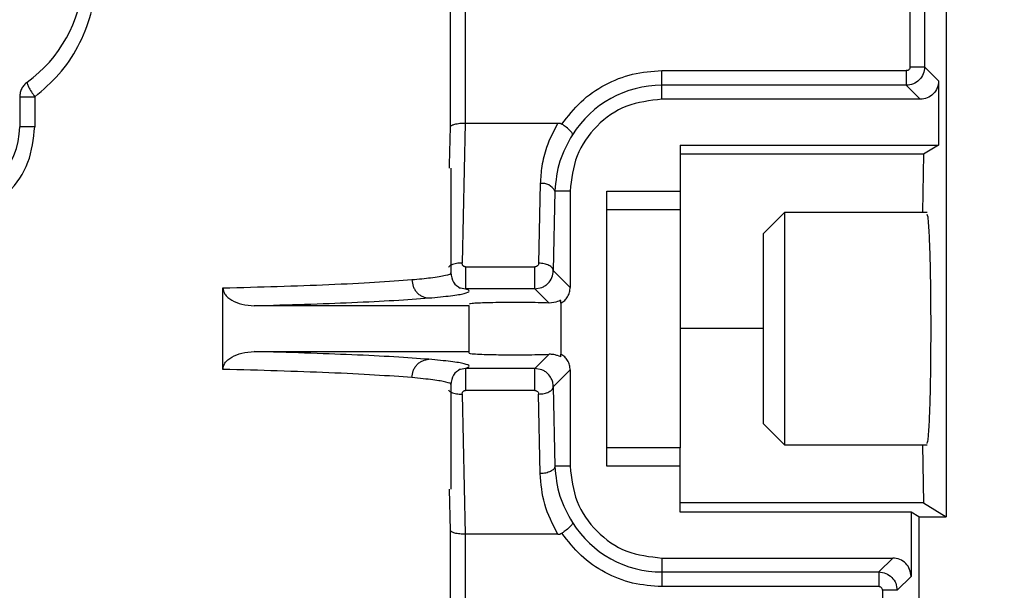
# Model space of a CAD drawing. Header units: inches. Extents: x 170 to 312, y 215 to 248.
# Tile 469 of 529: x 280.6124 to 280.7444, y 224.6599 to 224.7364. Entities that reach past the tile are written whole.
import ezdxf

# ---------------------------------------------------------------- set-up
doc = ezdxf.new("R2010")
doc.units = ezdxf.units.IN
doc.header["$LTSCALE"] = 0.25
doc.header["$MEASUREMENT"] = 0
doc.layers.add('ANNOTATIONS', color=1, linetype='Continuous')
doc.layers.add('MOTOR RH', color=7, linetype='Continuous')
doc.styles.add('ARIAL', font='arial.ttf', dxfattribs={"height": 0.09375})
doc.dimstyles.new('STANDARD$0', dxfattribs={"dimtxt": 0.09375, "dimasz": 0.09375, "dimexe": 0.03125, "dimexo": 0.046875, "dimgap": 0.09, "dimtad": 0, "dimtih": 1, "dimtoh": 1, "dimdec": 4, "dimzin": 0, "dimdsep": 46, "dimtxsty": 'ARIAL', "dimcen": 0.09, "dimadec": 0, "dimazin": 0, "dimtfac": 1, "dimtdec": 4, "dimtofl": 0, "dimtmove": 0, "dimatfit": 1, "dimfxl": 1, "dimtolj": 1, "dimtzin": 0, "dimarcsym": 0})

# ---------------------------------------------------------------- blocks, each defined once
blk = doc.blocks.new('*D226')
at = {"layer": 'ANNOTATIONS', "color": 0, "lineweight": -2, "transparency": 16777216}
for p, q in [((279.8725205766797, 223.8186622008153), (279.8725205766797, 225.2665192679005)), ((280.9577080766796, 224.6654394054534), (280.9577080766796, 225.2665192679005)), ((279.9662705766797, 225.2352692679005), (280.1797344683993, 225.2352692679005)), ((280.8639580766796, 225.2352692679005), (280.7499544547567, 225.2352692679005))]:
    blk.add_line(p, q, dxfattribs=at)
at = {"layer": 'ANNOTATIONS', "color": 0, "transparency": 16777216}
for points in [[(279.9662705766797, 225.2508942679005), (279.9662705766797, 225.2196442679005), (279.8725205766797, 225.2352692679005)], [(280.8639580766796, 225.2508942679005), (280.8639580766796, 225.2196442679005), (280.9577080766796, 225.2352692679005)]]:
    blk.add_solid(points, dxfattribs=at)
at = {"layer": 'defpoints', "color": 0, "transparency": 16777216}
for p in [(279.8725205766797, 225.2352692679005), (280.9577080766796, 224.6185644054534), (279.8725205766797, 223.7717872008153)]:
    blk.add_point(p, dxfattribs=at)
at = {"layer": 'ANNOTATIONS', "color": 0, "transparency": 16777216, "insert": (280.464844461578, 225.2352692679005), "char_height": 0.09375, "attachment_point": 5, "style": 'ARIAL'}
blk.add_mtext('\\A1;16 1/8"', dxfattribs=at)
blk = doc.blocks.new('*D227')
at = {"layer": 'ANNOTATIONS', "color": 0, "lineweight": -2, "transparency": 16777216}
for p, q in [((279.8725205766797, 223.8186622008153), (279.8725205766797, 225.5464032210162)), ((281.1925573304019, 225.1001155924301), (281.1925573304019, 225.5464032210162)), ((279.9662705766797, 225.5151532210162), (280.2474289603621, 225.5151532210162)), ((281.0988073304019, 225.5151532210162), (280.8176489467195, 225.5151532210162))]:
    blk.add_line(p, q, dxfattribs=at)
at = {"layer": 'ANNOTATIONS', "color": 0, "transparency": 16777216}
for points in [[(279.9662705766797, 225.5307782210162), (279.9662705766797, 225.4995282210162), (279.8725205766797, 225.5151532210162)], [(281.0988073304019, 225.5307782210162), (281.0988073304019, 225.4995282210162), (281.1925573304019, 225.5151532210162)]]:
    blk.add_solid(points, dxfattribs=at)
at = {"layer": 'defpoints', "color": 0, "transparency": 16777216}
for p in [(279.8725205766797, 225.5151532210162), (281.1925573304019, 225.0532405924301), (279.8725205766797, 223.7717872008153)]:
    blk.add_point(p, dxfattribs=at)
at = {"layer": 'ANNOTATIONS', "color": 0, "transparency": 16777216, "insert": (280.5325389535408, 225.5151532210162), "char_height": 0.09375, "attachment_point": 5, "style": 'ARIAL'}
blk.add_mtext('\\A1;18 1/2"', dxfattribs=at)

msp = doc.modelspace()

# ---------------------------------------------------------------- linework, layer by layer
at = {"layer": 'MOTOR RH'}
for p, q in [((280.7366211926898, 224.7762178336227), (280.7366211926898, 224.6697805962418)), ((280.6701127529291, 224.7220613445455), (280.6701127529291, 224.7733198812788)), ((280.6720791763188, 224.773319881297), (280.6720849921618, 224.7225888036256)), ((280.7317557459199, 224.7733196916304), (280.7317557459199, 224.7300995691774)), ((280.7337230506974, 224.7733196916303), (280.7337230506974, 224.7300995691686)), ((280.7317557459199, 224.7300995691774), (280.7337230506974, 224.7300995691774)), ((280.7337230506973, 224.7300995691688), (280.7355900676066, 224.7282325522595)), ((280.6984814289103, 224.7257734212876), (280.6984814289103, 224.7296077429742)), ((280.6984814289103, 224.7296077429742), (280.7312639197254, 224.7296077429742)), ((280.7312639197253, 224.7276404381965), (280.6984814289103, 224.7276404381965)), ((280.7312639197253, 224.7276404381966), (280.733130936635, 224.7257734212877)), ((280.7355900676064, 224.7282325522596), (280.7355900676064, 224.7196218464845)), ((280.6123593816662, 224.7260837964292), (280.6123593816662, 224.7220824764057)), ((280.6143883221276, 224.7260837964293), (280.6143883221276, 224.7220824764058)), ((280.7331309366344, 224.7257734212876), (280.6984814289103, 224.7257734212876)), ((280.6700162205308, 224.717001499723), (280.6701127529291, 224.7220613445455)), ((280.6720849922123, 224.7225888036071), (280.6717011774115, 224.7037924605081)), ((280.6720849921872, 224.7225888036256), (280.6845333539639, 224.7225888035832)), ((280.7009420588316, 224.7196218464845), (280.7355900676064, 224.7196218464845)), ((280.7009420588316, 224.7196218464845), (280.7009420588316, 224.7109900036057)), ((280.7355900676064, 224.7196218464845), (280.7335720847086, 224.7183915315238)), ((280.7335720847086, 224.7183915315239), (280.7009420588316, 224.7183915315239)), ((280.7335720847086, 224.7183915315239), (280.7334158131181, 224.7106405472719)), ((280.6700072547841, 224.7165315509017), (280.6700162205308, 224.717001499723)), ((280.6701841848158, 224.7165315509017), (280.6701841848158, 224.7025289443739)), ((280.682170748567, 224.7144545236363), (280.6819557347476, 224.7037899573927)), ((280.6841380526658, 224.7134702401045), (280.6839230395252, 224.7028057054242)), ((280.686178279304, 224.7134702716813), (280.6841380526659, 224.7134702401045)), ((280.686178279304, 224.7134702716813), (280.686178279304, 224.7005504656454)), ((280.6910995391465, 224.6765608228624), (280.6910995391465, 224.7134702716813)), ((280.6910995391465, 224.7134702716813), (280.7009420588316, 224.7134702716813)), ((280.6910995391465, 224.7109900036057), (280.7009420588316, 224.7109900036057)), ((280.7121083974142, 224.7077780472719), (280.7149708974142, 224.7106405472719)), ((280.7149708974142, 224.7106405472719), (280.7340433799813, 224.7106405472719)), ((280.7149708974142, 224.6793905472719), (280.7149708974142, 224.7106405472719)), ((280.7121083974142, 224.6822530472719), (280.7121083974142, 224.7077780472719)), ((280.6721661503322, 224.7033078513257), (280.6814541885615, 224.7033078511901)), ((280.683923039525, 224.7028057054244), (280.6861782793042, 224.7005504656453)), ((280.6396103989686, 224.6895494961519), (280.6396103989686, 224.7004815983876)), ((280.6712465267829, 224.7005332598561), (280.6721661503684, 224.7003562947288)), ((280.6814541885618, 224.700356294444), (280.6721661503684, 224.7003562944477)), ((280.6814541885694, 224.7003562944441), (280.6823644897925, 224.7005308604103)), ((280.6814541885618, 224.700356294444), (280.6833602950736, 224.6984501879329)), ((280.6726448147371, 224.6980913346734), (280.6438117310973, 224.6980913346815)), ((280.6726448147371, 224.6917249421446), (280.6726448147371, 224.6980913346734)), ((280.684947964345, 224.698420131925), (280.6849479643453, 224.698774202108)), ((280.6849479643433, 224.6984201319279), (280.6849479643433, 224.6916109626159)), ((280.7121083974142, 224.6950155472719), (280.7009420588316, 224.6950155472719)), ((280.6438117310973, 224.6919397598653), (280.6726448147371, 224.6919397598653)), ((280.6833602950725, 224.6915809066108), (280.6814541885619, 224.6896748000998)), ((280.6849479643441, 224.691256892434), (280.6849479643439, 224.6916109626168)), ((280.6721661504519, 224.6896747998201), (280.6712464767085, 224.6894978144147)), ((280.6814541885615, 224.6896748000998), (280.6721661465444, 224.6896748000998)), ((280.6823643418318, 224.6895002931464), (280.6814541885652, 224.6896748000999)), ((280.6861782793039, 224.6894806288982), (280.6839230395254, 224.6872253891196)), ((280.686178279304, 224.6894806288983), (280.686178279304, 224.6765608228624)), ((280.6701841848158, 224.6875006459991), (280.6701841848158, 224.6734995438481)), ((280.6717011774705, 224.6862386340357), (280.6720849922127, 224.6674422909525)), ((280.6814541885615, 224.6867232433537), (280.6721661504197, 224.6867232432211)), ((280.6821707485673, 224.6755765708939), (280.6819557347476, 224.6862411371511)), ((280.6839230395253, 224.6872253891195), (280.6841380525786, 224.6765608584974)), ((280.7149708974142, 224.6793905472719), (280.7121083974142, 224.6822530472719)), ((280.7009420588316, 224.679041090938), (280.6910995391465, 224.679041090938)), ((280.7009420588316, 224.6704092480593), (280.7009420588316, 224.679041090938)), ((280.7340433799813, 224.6793905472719), (280.7149708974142, 224.6793905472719)), ((280.7334158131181, 224.6793905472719), (280.7335720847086, 224.6716395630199)), ((280.686178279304, 224.6765608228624), (280.6841380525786, 224.6765608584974)), ((280.7009420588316, 224.6765608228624), (280.6910995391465, 224.6765608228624)), ((280.6701127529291, 224.6679697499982), (280.6700072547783, 224.6734995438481)), ((280.7335720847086, 224.6716395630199), (280.7009420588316, 224.6716395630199)), ((280.7335720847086, 224.6716395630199), (280.7366211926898, 224.6697805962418)), ((280.7318991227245, 224.6704092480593), (280.7009420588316, 224.6704092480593)), ((280.7329302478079, 224.6697805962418), (280.7318991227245, 224.6704092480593)), ((280.7318991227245, 224.6704092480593), (280.7318991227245, 224.6617985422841)), ((280.7329302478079, 224.6697805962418), (280.7366211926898, 224.6697805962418)), ((280.7329302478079, 224.6697805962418), (280.7329302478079, 224.5558496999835)), ((280.6701127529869, 224.590370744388), (280.6701127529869, 224.6679697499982)), ((280.672084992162, 224.6674422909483), (280.6720791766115, 224.5903707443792)), ((280.6845333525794, 224.6674422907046), (280.6720849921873, 224.6674422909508)), ((280.6984814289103, 224.6642576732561), (280.7294399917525, 224.6642576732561)), ((280.6984814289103, 224.6642576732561), (280.6984814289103, 224.6604233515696)), ((280.7294399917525, 224.6642576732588), (280.7275729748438, 224.6623906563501)), ((280.6984814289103, 224.6623906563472), (280.7275729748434, 224.6623906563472)), ((280.7318991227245, 224.6617985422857), (280.7300321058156, 224.659931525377)), ((280.7275729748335, 224.6604233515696), (280.6984814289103, 224.6604233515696)), ((280.7300321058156, 224.6599315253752), (280.728064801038, 224.6599315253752)), ((280.728064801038, 224.6599315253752), (280.728064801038, 224.5903709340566))]:
    msp.add_line(p, q, dxfattribs=at)
for centre, radius, start, end in [((280.6025168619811, 224.7429978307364), 0.01845472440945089, 306.031879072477, 45.09912784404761), ((280.6984814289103, 224.7134702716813), 0.01417016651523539, 90, 147.8344107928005), ((280.6025168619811, 224.7220824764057), 0.009842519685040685, 180, 7.016709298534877e-15), ((280.6824949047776, 224.7126442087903), 0.001839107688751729, 26.69012636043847, 100.1518352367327), ((280.6984814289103, 224.6765608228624), 0.0141701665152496, 212.1655892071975, 270)]:
    msp.add_arc(centre, radius, start, end, dxfattribs=at)
for points, knots in [([(280.6143883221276, 224.7260837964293), (280.6155137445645, 224.727050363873), (280.6177811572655, 224.7289977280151), (280.620320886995, 224.7328141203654), (280.6220183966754, 224.7370008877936), (280.6227845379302, 224.7414177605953), (280.6226690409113, 224.7458583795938), (280.6216575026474, 224.7500308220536), (280.6198042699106, 224.7541930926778), (280.6178686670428, 224.7564965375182), (280.6167626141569, 224.7578127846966)], [0, 0, 0, 0, 0.1243632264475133, 0.2505572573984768, 0.3811967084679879, 0.5000899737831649, 0.6215271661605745, 0.7480902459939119, 0.8560523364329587, 1, 1, 1, 1]), ([(280.7337230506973, 224.7300995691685), (280.7336858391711, 224.7297775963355), (280.7336114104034, 224.7291336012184), (280.7330427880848, 224.7283210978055), (280.7322302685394, 224.7277521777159), (280.7315860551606, 224.7276776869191), (280.7312639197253, 224.7276404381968)], [0, 0, 0, 0, 0.2499392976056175, 0.4999169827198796, 0.7499361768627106, 1, 1, 1, 1]), ([(280.7317557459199, 224.7300995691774), (280.7317487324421, 224.7300346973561), (280.7317347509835, 224.7299053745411), (280.7316194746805, 224.729744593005), (280.7314587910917, 224.7296282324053), (280.7313292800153, 224.7296146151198), (280.7312639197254, 224.7296077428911)], [0, 0, 0, 0, 0.2507503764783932, 0.499874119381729, 0.7476017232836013, 1, 1, 1, 1]), ([(280.6133725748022, 224.7280736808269), (280.6133567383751, 224.7280249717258), (280.6133239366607, 224.7279240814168), (280.6135273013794, 224.7274526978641), (280.6138928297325, 224.7268095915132), (280.6142269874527, 224.7263201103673), (280.6143883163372, 224.7260837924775)], [0, 0, 0, 0, 0.241396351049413, 0.50000003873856, 0.7586037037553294, 1, 1, 1, 1]), ([(280.7355900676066, 224.7282325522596), (280.7355531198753, 224.7279102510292), (280.7354792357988, 224.727265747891), (280.7349106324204, 224.7264528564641), (280.7340977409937, 224.7258842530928), (280.7334532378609, 224.7258103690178), (280.7331309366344, 224.7257734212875)], [0, 0, 0, 0, 0.2500385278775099, 0.5000000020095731, 0.749961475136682, 1, 1, 1, 1]), ([(280.5906454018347, 224.7220824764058), (280.5908276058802, 224.7204542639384), (280.5911907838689, 224.7172088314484), (280.5939661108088, 224.7131082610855), (280.5972728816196, 224.7108413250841), (280.6002352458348, 224.7099281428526), (280.6025176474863, 224.7097049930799), (280.6048000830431, 224.7099284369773), (280.607762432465, 224.7108421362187), (280.6110689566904, 224.7131096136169), (280.6138433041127, 224.7172100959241), (280.6142062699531, 224.7204549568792), (280.6143883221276, 224.7220824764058)], [0, 0, 0, 0, 0.1282694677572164, 0.2556729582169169, 0.3795524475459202, 0.4399056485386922, 0.500016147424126, 0.5601387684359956, 0.6204962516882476, 0.7443703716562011, 0.8717842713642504, 1, 1, 1, 1]), ([(280.6701127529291, 224.7220613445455), (280.6701301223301, 224.722102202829), (280.6701625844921, 224.7221785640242), (280.670352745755, 224.7223027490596), (280.6706409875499, 224.7224140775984), (280.6710181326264, 224.7224968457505), (280.6714722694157, 224.7225669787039), (280.6718447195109, 224.7225802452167), (280.6720849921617, 224.7225888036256)], [0, 0, 0, 0, 0.1556775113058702, 0.2909500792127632, 0.4996511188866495, 0.6364958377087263, 0.7654984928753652, 1, 1, 1, 1]), ([(280.6845333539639, 224.722588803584), (280.6839732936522, 224.721513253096), (280.6830030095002, 224.7196499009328), (280.6823230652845, 224.7168735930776), (280.6822197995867, 224.7152335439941), (280.6821707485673, 224.7144545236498)], [0, 0, 0, 0, 0.4175079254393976, 0.7233173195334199, 1, 1, 1, 1]), ([(280.6845333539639, 224.7225888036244), (280.6846308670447, 224.7225833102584), (280.6848197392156, 224.7225726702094), (280.6849870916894, 224.7224848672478), (280.6850680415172, 224.7224423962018)], [0, 0, 0, 0, 0.5162914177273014, 1, 1, 1, 1]), ([(280.6864861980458, 224.7210140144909), (280.6864860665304, 224.7210809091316), (280.686485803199, 224.7212148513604), (280.6861851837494, 224.7215803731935), (280.6856974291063, 224.7220117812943), (280.6852755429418, 224.7223004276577), (280.6850680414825, 224.7224423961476)], [0, 0, 0, 0, 0.2494516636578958, 0.4994736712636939, 0.7538199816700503, 0.9999999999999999, 0.9999999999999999, 0.9999999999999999, 0.9999999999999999]), ([(280.6864861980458, 224.7210140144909), (280.6858391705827, 224.7198509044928), (280.6845080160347, 224.7174579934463), (280.6842636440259, 224.7148239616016), (280.6841380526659, 224.7134702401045)], [0, 0, 0, 0, 0.4860648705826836, 1, 1, 1, 1]), ([(280.7345804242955, 224.6950155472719), (280.7345730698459, 224.6969759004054), (280.7345618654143, 224.6999624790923), (280.7344944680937, 224.703535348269), (280.7344118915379, 224.706467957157), (280.734300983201, 224.708704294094), (280.7341770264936, 224.7100703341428), (280.7341044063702, 224.7102272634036), (280.7340697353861, 224.7103021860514)], [0, 0, 0, 0, 0.2503685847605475, 0.3814340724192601, 0.5160432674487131, 0.7327777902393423, 0.8724202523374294, 1, 1, 1, 1]), ([(280.6717011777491, 224.7037924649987), (280.6714400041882, 224.7037906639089), (280.6710368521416, 224.7037878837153), (280.6705569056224, 224.703674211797), (280.6702345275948, 224.7035469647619), (280.669991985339, 224.7033972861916), (280.6699005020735, 224.7032828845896), (280.6698610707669, 224.703233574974)], [0, 0, 0, 0, 0.3247743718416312, 0.5013273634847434, 0.6821672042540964, 0.8630070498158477, 1, 1, 1, 1]), ([(280.6721661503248, 224.7033078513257), (280.672132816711, 224.7033097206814), (280.6720675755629, 224.7033133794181), (280.6719748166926, 224.7033418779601), (280.6718915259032, 224.7033877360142), (280.6717966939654, 224.7034700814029), (280.6717077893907, 224.7036063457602), (280.6717034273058, 224.703729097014), (280.6717011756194, 224.7037924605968)], [0, 0, 0, 0, 0.1226750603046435, 0.2401018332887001, 0.3584136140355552, 0.4836137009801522, 0.7334439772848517, 1, 1, 1, 1]), ([(280.6819557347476, 224.7037899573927), (280.6819477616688, 224.7037270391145), (280.6819320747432, 224.7036032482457), (280.6818337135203, 224.7034696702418), (280.6817340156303, 224.7033872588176), (280.6816481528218, 224.7033418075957), (280.6815538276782, 224.7033134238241), (280.6814877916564, 224.7033097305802), (280.6814541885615, 224.7033078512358)], [0, 0, 0, 0, 0.2622389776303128, 0.5159516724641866, 0.641882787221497, 0.7608259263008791, 0.8782938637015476, 1, 1, 1, 1]), ([(280.6649652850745, 224.7015867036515), (280.6658597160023, 224.7016717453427), (280.6678522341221, 224.7018611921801), (280.6695562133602, 224.7021672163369), (280.6703349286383, 224.7023973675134), (280.670149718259, 224.7025181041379), (280.6701330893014, 224.7025289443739)], [0, 0, 0, 0, 0.2811014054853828, 0.6262078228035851, 0.9664393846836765, 0.9999999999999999, 0.9999999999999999, 0.9999999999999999, 0.9999999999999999]), ([(280.6701841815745, 224.7025297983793), (280.6702527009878, 224.7020517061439), (280.6703909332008, 224.7010871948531), (280.6710962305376, 224.7006706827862), (280.6714519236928, 224.7004606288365)], [0, 0, 0, 0, 0.4956833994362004, 1, 1, 1, 1]), ([(280.6823644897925, 224.7005308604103), (280.6825130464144, 224.7005999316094), (280.6828151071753, 224.7007403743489), (280.6833210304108, 224.7011578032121), (280.6838081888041, 224.70184262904), (280.6838847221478, 224.702484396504), (280.683923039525, 224.7028057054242)], [0, 0, 0, 0, 0.1672862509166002, 0.3401437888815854, 0.6696347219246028, 1, 1, 1, 1]), ([(280.6396103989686, 224.7004815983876), (280.6421002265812, 224.7005461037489), (280.647244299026, 224.7006793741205), (280.6540901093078, 224.7009344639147), (280.6603529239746, 224.7012346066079), (280.6633990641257, 224.7014671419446), (280.6649652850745, 224.7015867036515)], [0, 0, 0, 0, 0.2274702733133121, 0.4699616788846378, 0.7274724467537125, 1, 1, 1, 1]), ([(280.6649652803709, 224.7015867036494), (280.6649989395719, 224.7012797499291), (280.665050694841, 224.7008077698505), (280.6653363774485, 224.7002389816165), (280.6656295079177, 224.6998468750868), (280.6659915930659, 224.6995294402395), (280.6665168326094, 224.6992200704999), (280.666952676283, 224.6991640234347), (280.6672361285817, 224.6991275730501)], [0, 0, 0, 0, 0.2396416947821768, 0.3684793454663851, 0.4999999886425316, 0.6315206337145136, 0.7603582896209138, 1, 1, 1, 1]), ([(280.6396103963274, 224.7004815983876), (280.6396239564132, 224.7003383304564), (280.6396519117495, 224.7000429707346), (280.6398842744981, 224.6996002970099), (280.6402674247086, 224.6991727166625), (280.6410134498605, 224.6986575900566), (280.642212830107, 224.6981960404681), (280.6432542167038, 224.6981278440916), (280.6438117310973, 224.6980913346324)], [0, 0, 0, 0, 0.08148250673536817, 0.1679835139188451, 0.2795471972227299, 0.4066927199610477, 0.6823683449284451, 1, 1, 1, 1]), ([(280.6672361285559, 224.6991275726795), (280.668287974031, 224.6992255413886), (280.6703916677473, 224.6994214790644), (280.6721307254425, 224.6997300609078), (280.6728868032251, 224.7000434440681), (280.672406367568, 224.7002520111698), (280.6721661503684, 224.7003562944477)], [0, 0, 0, 0, 0.2500000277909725, 0.5000007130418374, 0.7500010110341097, 1, 1, 1, 1]), ([(280.684947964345, 224.698420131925), (280.6851223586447, 224.6985386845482), (280.6854701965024, 224.6987751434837), (280.6858583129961, 224.6992889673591), (280.6861282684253, 224.6998881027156), (280.6861615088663, 224.7003283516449), (280.6861782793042, 224.7005504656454)], [0, 0, 0, 0, 0.244705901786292, 0.4880777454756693, 0.7417254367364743, 1, 1, 1, 1]), ([(280.6438117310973, 224.6980913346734), (280.6461140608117, 224.6981544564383), (280.6508579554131, 224.6982845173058), (280.6571545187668, 224.6985250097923), (280.6629145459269, 224.6988049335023), (280.6657706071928, 224.6990181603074), (280.6672361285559, 224.6991275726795)], [0, 0, 0, 0, 0.2292110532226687, 0.4722838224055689, 0.7292147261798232, 1, 1, 1, 1]), ([(280.6833602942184, 224.6984501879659), (280.6828931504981, 224.6984652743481), (280.6819698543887, 224.6984950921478), (280.6801991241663, 224.6985184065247), (280.6783790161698, 224.6985235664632), (280.6765809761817, 224.6985099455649), (280.675036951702, 224.6984798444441), (280.6738077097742, 224.6984360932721), (280.6728610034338, 224.6983786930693), (280.6727219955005, 224.6983320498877), (280.6726448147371, 224.6983061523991)], [0, 0, 0, 0, 0.1284087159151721, 0.253796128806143, 0.3761714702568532, 0.4955448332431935, 0.6227123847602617, 0.729758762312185, 0.849955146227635, 1, 1, 1, 1]), ([(280.6849479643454, 224.698774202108), (280.6849264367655, 224.6987823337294), (280.6848818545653, 224.6987991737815), (280.6844620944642, 224.6985780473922), (280.6837902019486, 224.6985000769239), (280.6833602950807, 224.6984501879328)], [0, 0, 0, 0, 0.2516651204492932, 0.5211818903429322, 0.9999999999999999, 0.9999999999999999, 0.9999999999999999, 0.9999999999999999]), ([(280.7340433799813, 224.679636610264), (280.7340869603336, 224.6797243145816), (280.7341685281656, 224.6798884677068), (280.7343010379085, 224.6813184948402), (280.7344118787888, 224.6835646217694), (280.7344944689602, 224.6864953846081), (280.7345618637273, 224.6900687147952), (280.7345730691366, 224.6930552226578), (280.7345804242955, 224.6950155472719)], [0, 0, 0, 0, 0.1551384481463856, 0.2903672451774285, 0.5002609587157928, 0.6306139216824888, 0.7575373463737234, 1, 1, 1, 1]), ([(280.6396103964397, 224.6895494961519), (280.6396239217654, 224.689693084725), (280.6396517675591, 224.6899887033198), (280.6398849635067, 224.6904316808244), (280.6402681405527, 224.6908588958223), (280.6410138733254, 224.6913736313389), (280.6422126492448, 224.6918350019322), (280.6432539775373, 224.6919032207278), (280.6438117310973, 224.6919397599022)], [0, 0, 0, 0, 0.08165218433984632, 0.1681046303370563, 0.2798987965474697, 0.4067323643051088, 0.6822355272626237, 0.9999999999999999, 0.9999999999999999, 0.9999999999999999, 0.9999999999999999]), ([(280.6672361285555, 224.6909035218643), (280.665770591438, 224.6910129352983), (280.6629145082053, 224.6912261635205), (280.6571544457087, 224.6915060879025), (280.6508578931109, 224.6917465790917), (280.6461140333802, 224.6918766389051), (280.6438117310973, 224.6919397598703)], [0, 0, 0, 0, 0.2707879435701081, 0.5277197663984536, 0.7707917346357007, 1, 1, 1, 1]), ([(280.6726448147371, 224.6917249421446), (280.6727253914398, 224.6916985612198), (280.6728767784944, 224.6916489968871), (280.6739359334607, 224.6915883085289), (280.6752046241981, 224.6915476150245), (280.6766684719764, 224.6915207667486), (280.6783283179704, 224.6915075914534), (280.6801655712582, 224.691512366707), (280.6819559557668, 224.6915356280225), (280.6828884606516, 224.691565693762), (280.6833602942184, 224.6915809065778)], [0, 0, 0, 0, 0.1528518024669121, 0.287177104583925, 0.4029105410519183, 0.4999977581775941, 0.6204192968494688, 0.7438867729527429, 0.8704105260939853, 1, 1, 1, 1]), ([(280.6849479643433, 224.691256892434), (280.6849272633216, 224.691249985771), (280.6848847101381, 224.69123578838), (280.6845459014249, 224.6913872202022), (280.6840485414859, 224.6915523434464), (280.683588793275, 224.6915714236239), (280.6833602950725, 224.6915809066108)], [0, 0, 0, 0, 0.252979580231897, 0.5200268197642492, 0.7614498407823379, 1, 1, 1, 1]), ([(280.6861782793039, 224.6894806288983), (280.6861611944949, 224.6897013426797), (280.6861271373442, 224.690141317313), (280.6858596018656, 224.6907399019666), (280.6854721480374, 224.6912560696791), (280.6851237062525, 224.6914919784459), (280.6849479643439, 224.6916109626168)], [0, 0, 0, 0, 0.2567552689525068, 0.5118203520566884, 0.7537791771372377, 1, 1, 1, 1]), ([(280.6649652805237, 224.6884443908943), (280.6649987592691, 224.6887504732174), (280.665050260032, 224.6892213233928), (280.6653347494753, 224.6897893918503), (280.6656272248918, 224.6901817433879), (280.6659890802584, 224.6904998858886), (280.6665149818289, 224.6908105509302), (280.6669518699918, 224.6908668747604), (280.6672361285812, 224.6909035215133)], [0, 0, 0, 0, 0.2389706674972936, 0.3676114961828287, 0.4990634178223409, 0.6306518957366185, 0.7596859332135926, 1, 1, 1, 1]), ([(280.6721661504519, 224.6896748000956), (280.6724063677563, 224.6897790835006), (280.6728868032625, 224.6899876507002), (280.6721307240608, 224.690301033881), (280.6703916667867, 224.6906096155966), (280.6682879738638, 224.69080555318), (280.6672361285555, 224.6909035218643)], [0, 0, 0, 0, 0.2499992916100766, 0.4999995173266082, 0.7500000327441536, 1, 1, 1, 1]), ([(280.6649652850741, 224.6884443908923), (280.6633990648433, 224.6885639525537), (280.6603529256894, 224.6887964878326), (280.6540901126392, 224.6890966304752), (280.6472443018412, 224.6893517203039), (280.642100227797, 224.6894849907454), (280.6396103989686, 224.6895494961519)], [0, 0, 0, 0, 0.2725274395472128, 0.5300381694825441, 0.7725296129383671, 1, 1, 1, 1]), ([(280.6714518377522, 224.6895704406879), (280.6710928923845, 224.6893573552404), (280.6703812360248, 224.6889348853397), (280.670249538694, 224.6879628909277), (280.6701842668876, 224.6874811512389)], [0, 0, 0, 0, 0.5043801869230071, 1, 1, 1, 1]), ([(280.6839230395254, 224.6872253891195), (280.6839067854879, 224.6874326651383), (280.6838767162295, 224.6878161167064), (280.6836372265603, 224.6884192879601), (280.6832756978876, 224.6889123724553), (280.6828145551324, 224.689290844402), (280.6825127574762, 224.6894312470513), (280.6823643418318, 224.6895002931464)], [0, 0, 0, 0, 0.2134425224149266, 0.3948593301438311, 0.660566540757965, 0.8330761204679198, 1, 1, 1, 1]), ([(280.6701326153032, 224.6875006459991), (280.67014944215, 224.6875115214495), (280.6703263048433, 224.6876258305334), (280.6696145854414, 224.6878454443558), (280.6680094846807, 224.6881532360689), (280.6659817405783, 224.6883471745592), (280.6649652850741, 224.6884443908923)], [0, 0, 0, 0, 0.03387099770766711, 0.3560094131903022, 0.6771842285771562, 1, 1, 1, 1]), ([(280.6698639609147, 224.6867943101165), (280.669902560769, 224.6867461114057), (280.6699932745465, 224.6866328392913), (280.6702345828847, 224.6864841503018), (280.6705568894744, 224.6863568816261), (280.6710368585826, 224.6862432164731), (280.6714400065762, 224.6862404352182), (280.6717011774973, 224.6862386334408)], [0, 0, 0, 0, 0.1343543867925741, 0.3157471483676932, 0.4971399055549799, 0.6742326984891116, 1, 1, 1, 1]), ([(280.6717011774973, 224.6862386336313), (280.6717036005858, 224.6863015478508), (280.6717083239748, 224.6864241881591), (280.6717965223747, 224.6865603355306), (280.6718905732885, 224.6866434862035), (280.6719736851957, 224.6866893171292), (280.6720668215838, 224.6867177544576), (280.6721324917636, 224.6867213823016), (280.6721661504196, 224.6867232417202)], [0, 0, 0, 0, 0.264747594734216, 0.5160793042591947, 0.640404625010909, 0.7583606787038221, 0.8761499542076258, 0.9999999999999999, 0.9999999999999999, 0.9999999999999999, 0.9999999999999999]), ([(280.6814541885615, 224.6867232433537), (280.6814874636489, 224.6867213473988), (280.6815530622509, 224.6867176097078), (280.681680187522, 224.6866792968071), (280.6818161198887, 224.6865864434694), (280.6819323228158, 224.6864284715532), (280.6819478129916, 224.6863045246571), (280.6819557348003, 224.6862411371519)], [0, 0, 0, 0, 0.1207105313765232, 0.2379690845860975, 0.4831299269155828, 0.7356682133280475, 1, 1, 1, 1]), ([(280.6845333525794, 224.6674422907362), (280.6838502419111, 224.6687743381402), (280.6825196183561, 224.6713690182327), (280.6822849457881, 224.674199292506), (280.6821707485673, 224.6755765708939)], [0, 0, 0, 0, 0.5133763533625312, 1, 1, 1, 1]), ([(280.6841380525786, 224.6765608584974), (280.6842639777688, 224.6752051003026), (280.6845086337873, 224.6725710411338), (280.6858400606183, 224.6701782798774), (280.6864861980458, 224.6690170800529)], [0, 0, 0, 0, 0.5147030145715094, 1, 1, 1, 1]), ([(280.686486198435, 224.6690170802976), (280.6864868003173, 224.6690156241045), (280.686488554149, 224.6690113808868), (280.6864932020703, 224.6689969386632), (280.686501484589, 224.6689385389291), (280.6864502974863, 224.6687770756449), (280.6861868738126, 224.6684532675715), (280.6856982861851, 224.6680142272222), (280.6852751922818, 224.6677285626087), (280.6850680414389, 224.6675886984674)], [0, 0, 0, 0, 0.007045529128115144, 0.02053004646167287, 0.06754810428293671, 0.2500891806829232, 0.4998992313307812, 0.7551458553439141, 1, 1, 1, 1]), ([(280.6720849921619, 224.6674422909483), (280.6718447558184, 224.6674508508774), (280.6714723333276, 224.6674641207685), (280.6710181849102, 224.667534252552), (280.6706410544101, 224.6676169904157), (280.6703528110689, 224.6677283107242), (280.6701626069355, 224.6678524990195), (280.6701301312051, 224.6679288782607), (280.6701127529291, 224.6679697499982)], [0, 0, 0, 0, 0.2344666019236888, 0.3634780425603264, 0.5003489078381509, 0.7089827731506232, 0.8442720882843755, 1, 1, 1, 1]), ([(280.6845333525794, 224.667442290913), (280.6846308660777, 224.6674477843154), (280.6848197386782, 224.6674584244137), (280.6849870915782, 224.6675462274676), (280.6850680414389, 224.6675886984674)], [0, 0, 0, 0, 0.5162924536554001, 1, 1, 1, 1]), ([(280.7318991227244, 224.6617985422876), (280.731862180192, 224.6621208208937), (280.7317883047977, 224.6627652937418), (280.7312197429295, 224.6635781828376), (280.7304068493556, 224.6641468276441), (280.7297623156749, 224.6642207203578), (280.7294399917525, 224.6642576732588)], [0, 0, 0, 0, 0.2500211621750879, 0.4999768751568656, 0.7499441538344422, 1, 1, 1, 1]), ([(280.7275729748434, 224.6623906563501), (280.727895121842, 224.662353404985), (280.7285393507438, 224.6622789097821), (280.7293518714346, 224.6617099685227), (280.7299204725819, 224.6608974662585), (280.7299948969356, 224.660253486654), (280.7300321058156, 224.6599315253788)], [0, 0, 0, 0, 0.250072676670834, 0.5000948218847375, 0.7500695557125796, 1, 1, 1, 1]), ([(280.7280648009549, 224.6599315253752), (280.7280579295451, 224.6599968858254), (280.7280443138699, 224.6601263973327), (280.7279279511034, 224.660287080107), (280.72776716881, 224.6604023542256), (280.7276378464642, 224.6604163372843), (280.7275729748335, 224.6604233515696)], [0, 0, 0, 0, 0.2523982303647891, 0.5001262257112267, 0.749249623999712, 0.9999999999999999, 0.9999999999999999, 0.9999999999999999, 0.9999999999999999])]:
    msp.add_open_spline(points, degree=3, knots=knots, dxfattribs=at)
for points in [[(280.6850680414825, 224.7224423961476), (280.6858797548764, 224.7234879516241), (280.6875031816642, 224.7255790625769), (280.6908108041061, 224.7278295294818), (280.6945203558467, 224.729327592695), (280.6971610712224, 224.7295143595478), (280.6984814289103, 224.7296077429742)], [(280.7312639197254, 224.7296077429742), (280.7312639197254, 224.729355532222), (280.7312639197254, 224.7288511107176), (280.7312639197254, 224.7282097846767), (280.7312639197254, 224.7277515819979), (280.7312639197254, 224.7276774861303), (280.7312639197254, 224.7276404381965)], [(280.613372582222, 224.7280736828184), (280.6132240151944, 224.7279494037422), (280.6129268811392, 224.7277008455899), (280.6126094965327, 224.727209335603), (280.6123987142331, 224.7266635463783), (280.6123724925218, 224.7262770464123), (280.6123593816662, 224.7260837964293)], [(280.6123593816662, 224.7260837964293), (280.6123883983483, 224.7260837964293), (280.6124464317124, 224.7260837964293), (280.6128992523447, 224.7260837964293), (280.6135582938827, 224.7260837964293), (280.614111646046, 224.7260837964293), (280.6143883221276, 224.7260837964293)], [(280.6984814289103, 224.7257734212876), (280.6968692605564, 224.7255884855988), (280.6936449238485, 224.7252186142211), (280.6895781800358, 224.7223735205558), (280.6867330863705, 224.7183067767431), (280.6863632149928, 224.7150824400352), (280.686178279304, 224.7134702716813)], [(280.6143883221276, 224.7220824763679), (280.614111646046, 224.7220824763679), (280.6135582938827, 224.7220824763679), (280.6128992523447, 224.7220824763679), (280.6124464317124, 224.7220824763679), (280.6123883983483, 224.7220824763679), (280.6123593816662, 224.7220824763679)], [(280.7009420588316, 224.7109900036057), (280.7009420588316, 224.7106645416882), (280.7009420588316, 224.7100136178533), (280.7009420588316, 224.70628255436), (280.7009420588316, 224.701104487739), (280.7009420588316, 224.6950155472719), (280.7009420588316, 224.6889266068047), (280.7009420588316, 224.6837485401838), (280.7009420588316, 224.6800174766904), (280.7009420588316, 224.6793665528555), (280.7009420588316, 224.679041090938)], [(280.6721661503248, 224.7033078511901), (280.6721661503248, 224.7031552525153), (280.6721661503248, 224.7028500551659), (280.6721661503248, 224.7023401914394), (280.6721661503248, 224.7018338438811), (280.6721661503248, 224.7013587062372), (280.6721661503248, 224.7009468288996), (280.6721661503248, 224.7006280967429), (280.6721661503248, 224.7004118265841), (280.6721661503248, 224.7003748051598), (280.6721661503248, 224.7003562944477)], [(280.6814541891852, 224.7003562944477), (280.6814541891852, 224.7003748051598), (280.6814541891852, 224.7004118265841), (280.6814541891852, 224.7006280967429), (280.6814541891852, 224.7009468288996), (280.6814541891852, 224.7013587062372), (280.6814541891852, 224.7018338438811), (280.6814541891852, 224.7023401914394), (280.6814541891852, 224.7028500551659), (280.6814541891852, 224.7031552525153), (280.6814541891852, 224.7033078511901)], [(280.6839230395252, 224.7028057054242), (280.6838869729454, 224.7029322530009), (280.6838148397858, 224.7031853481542), (280.6833570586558, 224.7035067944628), (280.6827145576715, 224.7037358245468), (280.6822086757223, 224.7037719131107), (280.6819557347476, 224.7037899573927)], [(280.6721661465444, 224.6896748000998), (280.6721661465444, 224.6896562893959), (280.6721661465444, 224.689619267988), (280.6721661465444, 224.6894029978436), (280.6721661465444, 224.6890842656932), (280.6721661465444, 224.6886723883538), (280.6721661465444, 224.6881972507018), (280.6721661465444, 224.6876909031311), (280.6721661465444, 224.6871810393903), (280.6721661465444, 224.6868758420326), (280.6721661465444, 224.6867232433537)], [(280.6814541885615, 224.6867232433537), (280.6814541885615, 224.6868758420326), (280.6814541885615, 224.6871810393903), (280.6814541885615, 224.6876909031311), (280.6814541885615, 224.6881972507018), (280.6814541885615, 224.6886723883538), (280.6814541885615, 224.6890842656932), (280.6814541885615, 224.6894029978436), (280.6814541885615, 224.689619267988), (280.6814541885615, 224.6896562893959), (280.6814541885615, 224.6896748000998)], [(280.6819557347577, 224.6862411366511), (280.6822086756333, 224.6862591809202), (280.6827145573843, 224.6862952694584), (280.683357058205, 224.6865242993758), (280.6838148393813, 224.6868457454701), (280.6838869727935, 224.6870988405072), (280.6839230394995, 224.6872253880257)], [(280.684138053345, 224.6765608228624), (280.6841019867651, 224.6764342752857), (280.6840298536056, 224.6761811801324), (280.6835720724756, 224.6758597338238), (280.6829295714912, 224.6756307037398), (280.682423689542, 224.6755946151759), (280.6821707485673, 224.6755765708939)], [(280.686178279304, 224.6765608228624), (280.6863632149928, 224.6749486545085), (280.6867330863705, 224.6717243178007), (280.6895781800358, 224.667657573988), (280.6936449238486, 224.6648124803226), (280.6968692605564, 224.664442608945), (280.6984814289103, 224.6642576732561)], [(280.6984814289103, 224.6604233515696), (280.6971610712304, 224.6605167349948), (280.6945203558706, 224.6607035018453), (280.6908108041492, 224.6622015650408), (280.6875031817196, 224.66445203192), (280.6858797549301, 224.6665431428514), (280.6850680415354, 224.667588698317)], [(280.7275729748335, 224.6623906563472), (280.7275729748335, 224.6623536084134), (280.7275729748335, 224.6622795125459), (280.7275729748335, 224.6618213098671), (280.7275729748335, 224.6611799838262), (280.7275729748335, 224.6606755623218), (280.7275729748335, 224.6604233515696)]]:
    msp.add_open_spline(points, degree=3, dxfattribs=at)

# ---------------------------------------------------------------- dimensions: what is measured, and where the dimension line sits
at = {"layer": 'ANNOTATIONS'}
dim = msp.add_linear_dim(base=(279.8725205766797, 225.5151532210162), p1=(281.1925573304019, 225.0532405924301), p2=(279.8725205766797, 223.7717872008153), text='18 1/2"', dimstyle='STANDARD$0', override={"dimtxsty": 'ARIAL'}, dxfattribs=at)
dim.commit()
dim.dimension.update_dxf_attribs({"geometry": '*D227', "text_midpoint": (280.5325389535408, 225.5151532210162)})
dim = msp.add_linear_dim(base=(279.8725205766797, 225.2352692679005), p1=(280.9577080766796, 224.6185644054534), p2=(279.8725205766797, 223.7717872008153), text='16 1/8"', dimstyle='STANDARD$0', dxfattribs=at)
dim.commit()
dim.dimension.update_dxf_attribs({"geometry": '*D226', "text_midpoint": (280.464844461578, 225.2352692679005), "dimtype": 160})

doc.saveas('drawing.dxf')
